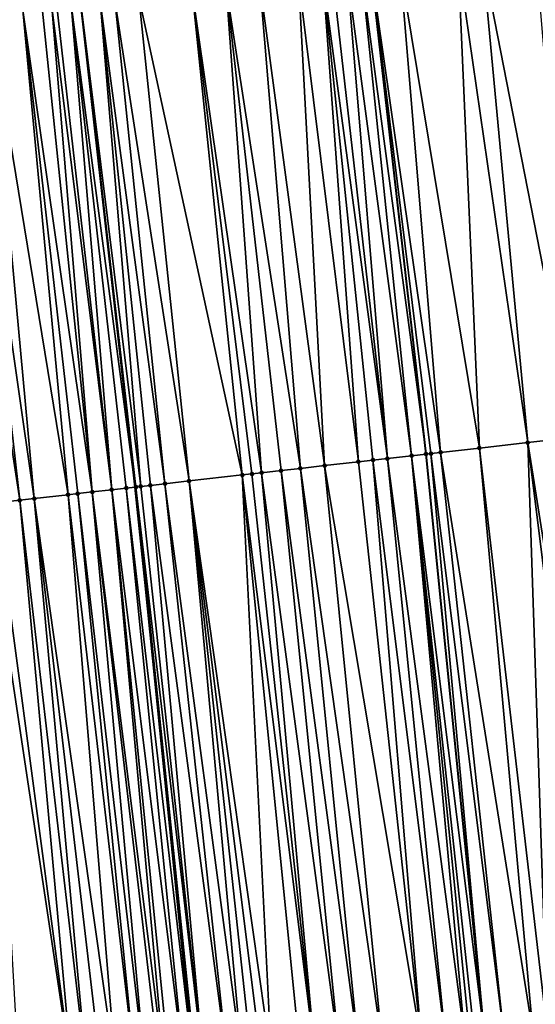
# Model space of a CAD drawing. Header units: feet. Extents: x 2004186 to 2014793, y 836912 to 864902.
# Tile 332 of 974: x 2010701 to 2010723, y 846521 to 846562. Entities that reach past the tile are written whole.
import ezdxf

# ---------------------------------------------------------------- set-up
doc = ezdxf.new("R2010")
doc.units = ezdxf.units.FT
doc.header["$LTSCALE"] = 100
doc.header["$MEASUREMENT"] = 0
for name, color, linetype, lineweight in [('GPL_Skip Line', 2, 'Continuous', 40), ('Road Shots', 4, 'Continuous', 200), ('Road X-Section', 30, 'Continuous', 13)]:
    doc.layers.add(name, color=color, linetype=linetype, lineweight=lineweight)
doc.layers.add('I-77 SB_MM21-27-Surface-TIN', color=7, linetype='Continuous')

msp = doc.modelspace()

# ---------------------------------------------------------------- linework, layer by layer
at = {"layer": 'GPL_Skip Line'}
for points in [[(2010734.617451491, 846360.5594250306, 431.9941093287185), (2010733.025973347, 846380.4948676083, 432.1625931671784), (2010731.409516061, 846400.4284173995, 432.325664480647), (2010729.793053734, 846420.3620293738, 432.467986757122), (2010728.069054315, 846440.2864457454, 432.6096846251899), (2010726.21669693, 846460.1997938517, 432.7514885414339), (2010724.351219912, 846480.111282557, 432.9079875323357), (2010722.485731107, 846500.0228970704, 433.0638648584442), (2010720.544946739, 846519.927025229, 433.2578940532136), (2010718.140114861, 846544.0008914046, 433.4169742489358), (2010715.883260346, 846563.8728191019, 433.5338772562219), (2010713.626386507, 846583.7449169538, 433.6139725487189), (2010711.369514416, 846603.6169994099, 433.697398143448), (2010709.099465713, 846623.4874468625, 433.7894488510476), (2010706.552418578, 846643.3244748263, 433.860446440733), (2010704.005384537, 846663.1614008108, 433.9559335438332), (2010701.458350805, 846682.9983243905, 434.0519981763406), (2010698.883065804, 846702.8314638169, 434.1350826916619)], [(2010722.607946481, 846359.6180831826, 431.5534392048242), (2010721.029251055, 846379.5256798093, 431.7345156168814), (2010719.424851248, 846399.4601499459, 431.8844150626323), (2010717.820472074, 846419.3943637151, 432.0229026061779), (2010716.12549704, 846439.1858124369, 432.1563313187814), (2010714.296203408, 846459.0866051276, 432.3097081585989), (2010712.452399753, 846478.9998033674, 432.4492745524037), (2010710.60849604, 846498.9140822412, 432.6238982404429), (2010708.69003976, 846518.7259031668, 432.820283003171), (2010706.192759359, 846542.6460683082, 432.9817465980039), (2010703.951951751, 846562.519834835, 433.0951502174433), (2010701.711127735, 846582.3937468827, 433.1770790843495), (2010699.470299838, 846602.2676933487, 433.2515744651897), (2010697.235068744, 846621.9658725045, 433.3646820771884), (2010694.713833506, 846641.8061821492, 433.4433922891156), (2010692.192604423, 846661.6464433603, 433.533691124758), (2010689.671370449, 846681.4867430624, 433.6147614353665), (2010687.142786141, 846701.1469352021, 433.692900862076)]]:
    msp.add_polyline3d(points, dxfattribs=at)
at = {"layer": 'I-77 SB_MM21-27-Surface-TIN', "color": 128, "linetype": 'ByBlock', "lineweight": -2}
for points in [[(2010724.300638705, 846544.6994234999, 433.6558508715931), (2010722.639960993, 846564.6389768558, 433.7902950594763), (2010720.453969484, 846564.3911033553, 433.7071054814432)], [(2010720.32610201, 846544.2488032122, 433.4918768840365), (2010719.460334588, 846564.2784546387, 433.6647371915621), (2010717.075615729, 846564.0080546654, 433.5723664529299)], [(2010722.313372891, 846544.4740910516, 433.5786887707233), (2010720.453969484, 846564.3911033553, 433.7071054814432), (2010719.460334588, 846564.2784546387, 433.6647371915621)], [(2010722.313372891, 846544.4740910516, 433.5786887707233), (2010719.460334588, 846564.2784546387, 433.6647371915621), (2010720.32610201, 846544.2488032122, 433.4918768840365)], [(2010724.300638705, 846544.6994234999, 433.6558508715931), (2010720.453969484, 846564.3911033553, 433.7071054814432), (2010722.313372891, 846544.4740910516, 433.5786887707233)], [(2010717.543937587, 846543.9332698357, 433.3985486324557), (2010715.485805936, 846563.8277635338, 433.5160820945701), (2010714.889628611, 846563.7601424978, 433.4975413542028)], [(2010715.485805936, 846563.8277635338, 433.5160820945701), (2010718.140114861, 846544.0008914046, 433.4169742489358), (2010715.883260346, 846563.8728191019, 433.5338772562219)], [(2010717.543937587, 846543.9332698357, 433.3985486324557), (2010718.140114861, 846544.0008914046, 433.4169742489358), (2010715.485805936, 846563.8277635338, 433.5160820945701)], [(2010718.736293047, 846544.0685047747, 433.4371730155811), (2010717.075615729, 846564.0080546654, 433.5723664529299), (2010715.883260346, 846563.8728191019, 433.5338772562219)], [(2010718.338839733, 846544.023439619, 433.4214520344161), (2010715.883260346, 846563.8728191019, 433.5338772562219), (2010718.140114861, 846544.0008914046, 433.4169742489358)], [(2010718.736293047, 846544.0685047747, 433.4371730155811), (2010715.883260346, 846563.8728191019, 433.5338772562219), (2010718.338839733, 846544.023439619, 433.4214520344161)], [(2010720.32610201, 846544.2488032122, 433.4918768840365), (2010717.075615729, 846564.0080546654, 433.5723664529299), (2010718.736293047, 846544.0685047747, 433.4371730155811)], [(2010713.966857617, 846543.527684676, 433.2567911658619), (2010712.902360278, 846563.534832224, 433.4155823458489), (2010711.312548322, 846563.3545601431, 433.3551769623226)], [(2010715.357944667, 846543.6854087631, 433.312670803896), (2010713.895994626, 846563.6474857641, 433.4569073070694), (2010712.902360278, 846563.534832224, 433.4155823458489)], [(2010715.357944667, 846543.6854087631, 433.312670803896), (2010712.902360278, 846563.534832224, 433.4155823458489), (2010713.966857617, 846543.527684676, 433.2567911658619)], [(2010716.550309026, 846543.8205653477, 433.3682447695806), (2010714.293449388, 846563.6925381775, 433.4753847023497), (2010713.895994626, 846563.6474857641, 433.4569073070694)], [(2010716.550309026, 846543.8205653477, 433.3682447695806), (2010713.895994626, 846563.6474857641, 433.4569073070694), (2010715.954126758, 846543.7529878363, 433.3402888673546)], [(2010715.954126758, 846543.7529878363, 433.3402888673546), (2010713.895994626, 846563.6474857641, 433.4569073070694), (2010715.357944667, 846543.6854087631, 433.312670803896)], [(2010716.550309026, 846543.8205653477, 433.3682447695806), (2010714.889628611, 846563.7601424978, 433.4975413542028), (2010714.293449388, 846563.6925381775, 433.4753847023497)], [(2010717.543937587, 846543.9332698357, 433.3985486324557), (2010714.889628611, 846563.7601424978, 433.4975413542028), (2010716.550309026, 846543.8205653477, 433.3682447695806)], [(2010710.588509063, 846543.1445901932, 433.131958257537), (2010708.53037853, 846563.0390740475, 433.2516207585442), (2010706.344393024, 846562.7911476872, 433.1798657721)], [(2010711.38341636, 846543.2347146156, 433.164674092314), (2010709.921465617, 846563.1967978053, 433.3075716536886), (2010708.53037853, 846563.0390740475, 433.2516207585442)], [(2010711.38341636, 846543.2347146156, 433.164674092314), (2010708.53037853, 846563.0390740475, 433.2516207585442), (2010710.985962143, 846543.1896574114, 433.1472330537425)], [(2010710.985962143, 846543.1896574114, 433.1472330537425), (2010708.53037853, 846563.0390740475, 433.2516207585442), (2010710.588509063, 846543.1445901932, 433.131958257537)], [(2010712.9732255, 846543.4150114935, 433.219715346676), (2010711.312548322, 846563.3545601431, 433.3551769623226), (2010709.921465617, 846563.1967978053, 433.3075716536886)], [(2010712.9732255, 846543.4150114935, 433.219715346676), (2010709.921465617, 846563.1967978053, 433.3075716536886), (2010712.178321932, 846543.3248542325, 433.1941031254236)], [(2010712.178321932, 846543.3248542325, 433.1941031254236), (2010709.921465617, 846563.1967978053, 433.3075716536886), (2010711.38341636, 846543.2347146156, 433.164674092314)], [(2010713.966857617, 846543.527684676, 433.2567911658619), (2010711.312548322, 846563.3545601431, 433.3551769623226), (2010712.9732255, 846543.4150114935, 433.219715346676)], [(2010706.415260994, 846542.6713027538, 432.9892346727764), (2010704.754587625, 846562.6108178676, 433.1319504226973), (2010703.951951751, 846562.519834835, 433.0951502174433)], [(2010707.408894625, 846542.7839626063, 433.0291940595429), (2010705.350765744, 846562.6784319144, 433.1520030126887), (2010704.754587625, 846562.6108178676, 433.1319504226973)], [(2010707.408894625, 846542.7839626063, 433.0291940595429), (2010704.754587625, 846562.6108178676, 433.1319504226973), (2010706.812715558, 846542.7163569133, 433.00733435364)], [(2010706.812715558, 846542.7163569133, 433.00733435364), (2010704.754587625, 846562.6108178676, 433.1319504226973), (2010706.415260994, 846542.6713027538, 432.9892346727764)], [(2010708.402522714, 846542.8966712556, 433.0585977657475), (2010706.344393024, 846562.7911476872, 433.1798657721), (2010705.350765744, 846562.6784319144, 433.1520030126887)], [(2010708.402522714, 846542.8966712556, 433.0585977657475), (2010705.350765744, 846562.6784319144, 433.1520030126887), (2010707.408894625, 846542.7839626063, 433.0291940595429)], [(2010710.588509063, 846543.1445901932, 433.131958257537), (2010706.344393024, 846562.7911476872, 433.1798657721), (2010708.402522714, 846542.8966712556, 433.0585977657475)], [(2010703.43436216, 846542.3333050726, 432.8732770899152), (2010701.574958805, 846562.2503169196, 433.0017915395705), (2010700.183873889, 846562.0925740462, 432.9499757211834)], [(2010704.427996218, 846542.4459611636, 432.9140501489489), (2010702.36986799, 846562.3404247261, 433.0381017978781), (2010701.574958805, 846562.2503169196, 433.0017915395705)], [(2010704.427996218, 846542.4459611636, 432.9140501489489), (2010701.574958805, 846562.2503169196, 433.0017915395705), (2010703.831816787, 846542.3783586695, 432.8914985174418)], [(2010703.831816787, 846542.3783586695, 432.8914985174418), (2010701.574958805, 846562.2503169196, 433.0017915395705), (2010703.43436216, 846542.3333050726, 432.8732770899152)], [(2010704.427996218, 846542.4459611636, 432.9140501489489), (2010702.76732447, 846562.3854620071, 433.0598526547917), (2010702.36986799, 846562.3404247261, 433.0381017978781)], [(2010705.222905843, 846542.5360650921, 432.9511992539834), (2010702.966050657, 846562.4079987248, 433.0668176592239), (2010702.76732447, 846562.3854620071, 433.0598526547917)], [(2010705.222905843, 846542.5360650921, 432.9511992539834), (2010702.76732447, 846562.3854620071, 433.0598526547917), (2010704.427996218, 846542.4459611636, 432.9140501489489)], [(2010705.222905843, 846542.5360650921, 432.9511992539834), (2010703.562223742, 846562.4756570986, 433.0772815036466), (2010702.966050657, 846562.4079987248, 433.0668176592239)], [(2010703.562223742, 846562.4756570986, 433.0772815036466), (2010706.192759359, 846542.6460683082, 432.9817465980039), (2010703.951951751, 846562.519834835, 433.0951502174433)], [(2010705.819081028, 846542.6037049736, 432.9656633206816), (2010706.192759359, 846542.6460683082, 432.9817465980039), (2010703.562223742, 846562.4756570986, 433.0772815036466)], [(2010705.819081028, 846542.6037049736, 432.9656633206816), (2010703.562223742, 846562.4756570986, 433.0772815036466), (2010705.222905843, 846542.5360650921, 432.9511992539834)], [(2010706.21653507, 846542.6487637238, 432.9827699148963), (2010703.951951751, 846562.519834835, 433.0951502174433), (2010706.192759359, 846542.6460683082, 432.9817465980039)], [(2010706.415260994, 846542.6713027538, 432.9892346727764), (2010703.951951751, 846562.519834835, 433.0951502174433), (2010706.21653507, 846542.6487637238, 432.9827699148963)], [(2010701.447091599, 846542.1080144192, 432.7870739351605), (2010699.190236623, 846561.9799461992, 432.9030929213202), (2010698.395329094, 846561.8898238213, 432.8699347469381)], [(2010701.447091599, 846542.1080144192, 432.7870739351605), (2010698.395329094, 846561.8898238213, 432.8699347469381), (2010700.453456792, 846541.9953649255, 432.7448738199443)], [(2010702.043274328, 846542.175587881, 432.8159058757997), (2010700.183873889, 846562.0925740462, 432.9499757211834), (2010699.190236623, 846561.9799461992, 432.9030929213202)], [(2010702.043274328, 846542.175587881, 432.8159058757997), (2010699.190236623, 846561.9799461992, 432.9030929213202), (2010701.447091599, 846542.1080144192, 432.7870739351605)], [(2010703.43436216, 846542.3333050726, 432.8732770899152), (2010700.183873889, 846562.0925740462, 432.9499757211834), (2010702.043274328, 846542.175587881, 432.8159058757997)], [(2010722.313372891, 846544.4740910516, 433.5786887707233), (2010720.32610201, 846544.2488032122, 433.4918768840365), (2010723.13169795, 846520.1891678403, 433.3467742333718)], [(2010724.300638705, 846544.6994234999, 433.6558508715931), (2010722.313372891, 846544.4740910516, 433.5786887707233), (2010726.116431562, 846520.4914366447, 433.4732735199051)], [(2010722.313372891, 846544.4740910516, 433.5786887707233), (2010725.320503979, 846520.410818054, 433.4411383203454), (2010726.116431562, 846520.4914366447, 433.4732735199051)], [(2010722.313372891, 846544.4740910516, 433.5786887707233), (2010723.13169795, 846520.1891678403, 433.3467742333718), (2010725.320503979, 846520.410818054, 433.4411383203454)], [(2010717.543937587, 846543.9332698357, 433.3985486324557), (2010720.544946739, 846519.927025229, 433.2578940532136), (2010718.140114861, 846544.0008914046, 433.4169742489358)], [(2010718.338839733, 846544.023439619, 433.4214520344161), (2010718.140114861, 846544.0008914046, 433.4169742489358), (2010720.544946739, 846519.927025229, 433.2578940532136)], [(2010718.736293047, 846544.0685047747, 433.4371730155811), (2010718.338839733, 846544.023439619, 433.4214520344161), (2010721.340871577, 846520.00767083, 433.2868500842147)], [(2010718.338839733, 846544.023439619, 433.4214520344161), (2010720.544946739, 846519.927025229, 433.2578940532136), (2010721.340871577, 846520.00767083, 433.2868500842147)], [(2010720.32610201, 846544.2488032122, 433.4918768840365), (2010718.736293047, 846544.0685047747, 433.4371730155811), (2010722.534757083, 846520.1286564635, 433.328255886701)], [(2010718.736293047, 846544.0685047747, 433.4371730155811), (2010721.340871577, 846520.00767083, 433.2868500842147), (2010722.534757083, 846520.1286564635, 433.328255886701)], [(2010720.32610201, 846544.2488032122, 433.4918768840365), (2010722.534757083, 846520.1286564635, 433.328255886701), (2010723.13169795, 846520.1891678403, 433.3467742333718)], [(2010715.357944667, 846543.6854087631, 433.312670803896), (2010713.966857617, 846543.527684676, 433.2567911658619), (2010717.958178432, 846519.6650508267, 433.1492153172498)], [(2010715.954126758, 846543.7529878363, 433.3402888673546), (2010715.357944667, 846543.6854087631, 433.312670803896), (2010717.958178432, 846519.6650508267, 433.1492153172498)], [(2010716.550309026, 846543.8205653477, 433.3682447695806), (2010715.954126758, 846543.7529878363, 433.3402888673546), (2010718.953094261, 846519.7657615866, 433.1967381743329)], [(2010715.954126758, 846543.7529878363, 433.3402888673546), (2010717.958178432, 846519.6650508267, 433.1492153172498), (2010718.953094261, 846519.7657615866, 433.1967381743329)], [(2010717.543937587, 846543.9332698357, 433.3985486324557), (2010716.550309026, 846543.8205653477, 433.3682447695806), (2010719.749022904, 846519.8463697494, 433.2301007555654)], [(2010716.550309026, 846543.8205653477, 433.3682447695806), (2010718.953094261, 846519.7657615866, 433.1967381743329), (2010719.749022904, 846519.8463697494, 433.2301007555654)], [(2010717.543937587, 846543.9332698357, 433.3985486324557), (2010719.749022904, 846519.8463697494, 433.2301007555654), (2010719.948003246, 846519.8665396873, 433.2363348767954)], [(2010717.543937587, 846543.9332698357, 433.3985486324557), (2010720.146979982, 846519.8867451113, 433.2383921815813), (2010720.544946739, 846519.927025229, 433.2578940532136)], [(2010717.543937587, 846543.9332698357, 433.3985486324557), (2010719.948003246, 846519.8665396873, 433.2363348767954), (2010720.146979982, 846519.8867451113, 433.2383921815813)], [(2010710.985962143, 846543.1896574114, 433.1472330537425), (2010710.588509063, 846543.1445901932, 433.131958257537), (2010713.580580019, 846519.2216161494, 432.9762886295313)], [(2010711.38341636, 846543.2347146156, 433.164674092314), (2010710.985962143, 846543.1896574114, 433.1472330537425), (2010713.580580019, 846519.2216161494, 432.9762886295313)], [(2010712.178321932, 846543.3248542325, 433.1941031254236), (2010711.38341636, 846543.2347146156, 433.164674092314), (2010714.575494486, 846519.3223403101, 433.022234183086)], [(2010711.38341636, 846543.2347146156, 433.164674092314), (2010713.580580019, 846519.2216161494, 432.9762886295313), (2010714.575494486, 846519.3223403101, 433.022234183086)], [(2010712.9732255, 846543.4150114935, 433.219715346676), (2010712.178321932, 846543.3248542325, 433.1941031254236), (2010715.371420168, 846519.4029776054, 433.0521678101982)], [(2010712.178321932, 846543.3248542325, 433.1941031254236), (2010714.575494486, 846519.3223403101, 433.022234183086), (2010715.371420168, 846519.4029776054, 433.0521678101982)], [(2010713.966857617, 846543.527684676, 433.2567911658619), (2010712.9732255, 846543.4150114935, 433.219715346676), (2010716.366322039, 846519.5038257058, 433.0835253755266)], [(2010712.9732255, 846543.4150114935, 433.219715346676), (2010715.371420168, 846519.4029776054, 433.0521678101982), (2010716.366322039, 846519.5038257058, 433.0835253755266)], [(2010713.966857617, 846543.527684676, 433.2567911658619), (2010716.366322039, 846519.5038257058, 433.0835253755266), (2010717.958178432, 846519.6650508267, 433.1492153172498)], [(2010707.408894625, 846542.7839626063, 433.0291940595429), (2010706.812715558, 846542.7163569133, 433.00733435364), (2010709.998927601, 846518.8586189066, 432.8568196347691)], [(2010708.402522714, 846542.8966712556, 433.0585977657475), (2010707.408894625, 846542.7839626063, 433.0291940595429), (2010710.595865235, 846518.919162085, 432.8715948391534)], [(2010707.408894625, 846542.7839626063, 433.0291940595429), (2010709.998927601, 846518.8586189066, 432.8568196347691), (2010710.595865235, 846518.919162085, 432.8715948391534)], [(2010710.588509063, 846543.1445901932, 433.131958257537), (2010708.402522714, 846542.8966712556, 433.0585977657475), (2010711.789752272, 846519.0401326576, 432.9147733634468)], [(2010708.402522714, 846542.8966712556, 433.0585977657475), (2010711.391786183, 846518.9998459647, 432.8960453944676), (2010711.789752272, 846519.0401326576, 432.9147733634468)], [(2010708.402522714, 846542.8966712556, 433.0585977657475), (2010710.993823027, 846518.9595304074, 432.8807148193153), (2010711.391786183, 846518.9998459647, 432.8960453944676)], [(2010708.402522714, 846542.8966712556, 433.0585977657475), (2010710.595865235, 846518.919162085, 432.8715948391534), (2010710.993823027, 846518.9595304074, 432.8807148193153)], [(2010710.588509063, 846543.1445901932, 433.131958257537), (2010712.983637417, 846519.1611218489, 432.9557603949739), (2010713.580580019, 846519.2216161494, 432.9762886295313)], [(2010710.588509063, 846543.1445901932, 433.131958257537), (2010711.789752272, 846519.0401326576, 432.9147733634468), (2010712.983637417, 846519.1611218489, 432.9557603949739)], [(2010703.831816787, 846542.3783586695, 432.8914985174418), (2010703.43436216, 846542.3333050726, 432.8732770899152), (2010706.218290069, 846518.4754986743, 432.7255905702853)], [(2010704.427996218, 846542.4459611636, 432.9140501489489), (2010703.831816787, 846542.3783586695, 432.8914985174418), (2010706.616252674, 846518.5158196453, 432.7402839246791)], [(2010703.831816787, 846542.3783586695, 432.8914985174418), (2010706.218290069, 846518.4754986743, 432.7255905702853), (2010706.616252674, 846518.5158196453, 432.7402839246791)], [(2010705.222905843, 846542.5360650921, 432.9511992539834), (2010704.427996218, 846542.4459611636, 432.9140501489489), (2010707.412184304, 846518.5963984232, 432.7771051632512)], [(2010704.427996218, 846542.4459611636, 432.9140501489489), (2010707.213200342, 846518.5762641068, 432.7666783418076), (2010707.412184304, 846518.5963984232, 432.7771051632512)], [(2010704.427996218, 846542.4459611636, 432.9140501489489), (2010706.616252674, 846518.5158196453, 432.7402839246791), (2010707.213200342, 846518.5762641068, 432.7666783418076)], [(2010705.819081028, 846542.6037049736, 432.9656633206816), (2010705.222905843, 846542.5360650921, 432.9511992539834), (2010708.208097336, 846518.6771601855, 432.7923887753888)], [(2010705.222905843, 846542.5360650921, 432.9511992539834), (2010707.611165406, 846518.6165608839, 432.7842193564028), (2010708.208097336, 846518.6771601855, 432.7923887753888)], [(2010705.222905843, 846542.5360650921, 432.9511992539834), (2010707.412184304, 846518.5963984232, 432.7771051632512), (2010707.611165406, 846518.6165608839, 432.7842193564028)], [(2010705.819081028, 846542.6037049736, 432.9656633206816), (2010708.606069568, 846518.717386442, 432.8182302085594), (2010706.192759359, 846542.6460683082, 432.9817465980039)], [(2010705.819081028, 846542.6037049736, 432.9656633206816), (2010708.208097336, 846518.6771601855, 432.7923887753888), (2010708.606069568, 846518.717386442, 432.8182302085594)], [(2010706.21653507, 846542.6487637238, 432.9827699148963), (2010706.192759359, 846542.6460683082, 432.9817465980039), (2010708.69003976, 846518.7259031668, 432.820283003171)], [(2010708.606069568, 846518.717386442, 432.8182302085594), (2010708.69003976, 846518.7259031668, 432.820283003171), (2010706.192759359, 846542.6460683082, 432.9817465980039)], [(2010706.415260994, 846542.6713027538, 432.9892346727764), (2010706.21653507, 846542.6487637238, 432.9827699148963), (2010709.004027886, 846518.7577495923, 432.8279589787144)], [(2010706.21653507, 846542.6487637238, 432.9827699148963), (2010708.69003976, 846518.7259031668, 432.820283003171), (2010709.004027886, 846518.7577495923, 432.8279589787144)], [(2010706.812715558, 846542.7163569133, 433.00733435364), (2010706.415260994, 846542.6713027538, 432.9892346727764), (2010709.004027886, 846518.7577495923, 432.8279589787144)], [(2010706.812715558, 846542.7163569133, 433.00733435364), (2010709.004027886, 846518.7577495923, 432.8279589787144), (2010709.998927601, 846518.8586189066, 432.8568196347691)], [(2010700.453456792, 846541.9953649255, 432.7448738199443), (2010700.056004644, 846541.9502894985, 432.7313746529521), (2010703.6315271, 846518.2134717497, 432.6230938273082)], [(2010701.447091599, 846542.1080144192, 432.7870739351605), (2010700.453456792, 846541.9953649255, 432.7448738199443), (2010703.6315271, 846518.2134717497, 432.6230938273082)], [(2010702.043274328, 846542.175587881, 432.8159058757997), (2010701.447091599, 846542.1080144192, 432.7870739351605), (2010704.228474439, 846518.2739194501, 432.6491070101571)], [(2010701.447091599, 846542.1080144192, 432.7870739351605), (2010703.6315271, 846518.2134717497, 432.6230938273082), (2010704.228474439, 846518.2739194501, 432.6491070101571)], [(2010703.43436216, 846542.3333050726, 432.8732770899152), (2010702.043274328, 846542.175587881, 432.8159058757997), (2010705.422368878, 846518.3948171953, 432.7008574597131)], [(2010702.043274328, 846542.175587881, 432.8159058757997), (2010704.825424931, 846518.3343361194, 432.6787726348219), (2010705.422368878, 846518.3948171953, 432.7008574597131)], [(2010702.043274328, 846542.175587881, 432.8159058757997), (2010704.228474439, 846518.2739194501, 432.6491070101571), (2010704.825424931, 846518.3343361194, 432.6787726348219)], [(2010703.43436216, 846542.3333050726, 432.8732770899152), (2010705.422368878, 846518.3948171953, 432.7008574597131), (2010706.218290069, 846518.4754986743, 432.7255905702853)], [(2010700.056004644, 846541.9502894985, 432.7313746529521), (2010701.44273438, 846517.9916905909, 432.5441422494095), (2010703.6315271, 846518.2134717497, 432.6230938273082)]]:
    msp.add_3dface(points, dxfattribs=at)
at = {"layer": 'Road Shots', "lineweight": 100}
for p in [(2010722.313372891, 846544.4740910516, 433.5786887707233), (2010718.140114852, 846544.0008914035, 433.4169742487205), (2010718.338839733, 846544.023439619, 433.4214520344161), (2010718.736293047, 846544.0685047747, 433.4371730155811), (2010720.32610201, 846544.2488032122, 433.4918768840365), (2010715.357944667, 846543.6854087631, 433.312670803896), (2010715.954126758, 846543.7529878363, 433.3402888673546), (2010716.550309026, 846543.8205653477, 433.3682447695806), (2010717.543937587, 846543.9332698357, 433.3985486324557), (2010710.985962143, 846543.1896574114, 433.1472330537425), (2010711.38341636, 846543.2347146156, 433.164674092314), (2010712.178321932, 846543.3248542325, 433.1941031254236), (2010712.9732255, 846543.4150114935, 433.219715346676), (2010713.966857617, 846543.527684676, 433.2567911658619), (2010707.408894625, 846542.7839626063, 433.0291940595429), (2010708.402522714, 846542.8966712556, 433.0585977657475), (2010710.588509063, 846543.1445901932, 433.131958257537), (2010703.831816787, 846542.3783586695, 432.8914985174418), (2010704.427996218, 846542.4459611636, 432.9140501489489), (2010705.222905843, 846542.5360650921, 432.9511992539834), (2010705.819081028, 846542.6037049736, 432.9656633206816), (2010706.21653507, 846542.6487637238, 432.9827699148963), (2010706.415260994, 846542.6713027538, 432.9892346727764), (2010706.812715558, 846542.7163569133, 433.00733435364), (2010701.447091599, 846542.1080144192, 432.7870739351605), (2010702.043274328, 846542.175587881, 432.8159058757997), (2010703.43436216, 846542.3333050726, 432.8732770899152)]:
    msp.add_point(p, dxfattribs=at)
at = {"layer": 'Road X-Section', "extrusion": (-0.1128433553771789, 0.9936018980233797, 0.004652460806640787), "elevation": 614253.5608531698, "flags": 128}
msp.add_lwpolyline([(-2093372.482328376, -2425.525924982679), (-2093373.482328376, -2425.479233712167), (-2093374.482328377, -2425.4335772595), (-2093375.082328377, -2425.404795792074), (-2093375.682328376, -2425.370886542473), (-2093375.882328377, -2425.360012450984), (-2093376.482328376, -2425.341937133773), (-2093376.882328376, -2425.321553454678), (-2093377.082328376, -2425.30828419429), (-2093377.482328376, -2425.275880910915), (-2093377.682328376, -2425.261551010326), (-2093377.882328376, -2425.257493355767), (-2093378.282328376, -2425.256166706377), (-2093378.482328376, -2425.252488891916), (-2093378.682328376, -2425.236196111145), (-2093378.882328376, -2425.216726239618), (-2093379.082328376, -2425.201360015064), (-2093379.482328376, -2425.178488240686), (-2093379.682328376, -2425.164363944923), (-2093380.082328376, -2425.145548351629), (-2093380.482328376, -2425.131175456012), (-2093381.282328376, -2425.096845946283), (-2093382.882328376, -2425.031870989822), (-2093383.682328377, -2425.001269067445), (-2093384.682328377, -2424.966767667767), (-2093385.282328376, -2424.946927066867), (-2093386.082328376, -2424.913768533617), (-2093387.082328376, -2424.866885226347), (-2093388.482328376, -2424.815068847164), (-2093389.282328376, -2424.778758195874), (-2093389.682328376, -2424.757007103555), (-2093389.882328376, -2424.750042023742), (-2093390.482328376, -2424.73957806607), (-2093391.682328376, -2424.684908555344), (-2093392.282328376, -2424.664855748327), (-2093393.282328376, -2424.636992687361), (-2093395.482328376, -2424.565236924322), (-2093396.882328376, -2424.509285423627), (-2093398.282328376, -2424.461679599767), (-2093399.882328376, -2424.401273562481), (-2093400.882328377, -2424.359948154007), (-2093401.282328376, -2424.341470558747), (-2093401.882328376, -2424.319313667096), (-2093402.482328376, -2424.300772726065), (-2093402.882328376, -2424.28297737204), (-2093404.082328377, -2424.244487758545), (-2093406.482328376, -2424.152116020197), (-2093407.482328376, -2424.109747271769), (-2093409.682328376, -2424.026556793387), (-2093411.682328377, -2423.952031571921), (-2093412.282328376, -2423.92973439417), (-2093413.482328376, -2423.880910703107), (-2093414.282328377, -2423.852058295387), (-2093414.482328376, -2423.847486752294), (-2093414.682328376, -2423.845291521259), (-2093414.882328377, -2423.831551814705), (-2093415.082328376, -2423.811324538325), (-2093415.282328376, -2423.799019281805), (-2093415.482328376, -2423.793059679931), (-2093415.882328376, -2423.796468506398), (-2093416.082328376, -2423.792696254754), (-2093416.482328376, -2423.775584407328), (-2093416.882328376, -2423.762482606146), (-2093417.282328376, -2423.736906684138), (-2093418.682328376, -2423.692936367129), (-2093419.682328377, -2423.661551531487), (-2093420.282328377, -2423.64339101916), (-2093421.482328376, -2423.606571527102)], dxfattribs=at)
at = {"layer": 'Road X-Section', "extrusion": (-0.1128433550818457, 0.9936018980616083, 0.004652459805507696), "elevation": 614233.5614789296, "flags": 128}
msp.add_lwpolyline([(-2093372.482145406, -2425.558741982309), (-2093373.082145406, -2425.528341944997), (-2093373.482145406, -2425.510734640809), (-2093375.082145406, -2425.429170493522), (-2093375.682145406, -2425.397267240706), (-2093375.882145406, -2425.39004641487), (-2093376.282145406, -2425.384053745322), (-2093376.482145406, -2425.375880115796), (-2093376.682145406, -2425.363793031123), (-2093377.082145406, -2425.332952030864), (-2093377.482145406, -2425.300279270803), (-2093377.682145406, -2425.292778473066), (-2093378.282145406, -2425.284289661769), (-2093378.482145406, -2425.27534411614), (-2093379.082145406, -2425.234059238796), (-2093379.282145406, -2425.222103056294), (-2093379.682145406, -2425.194571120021), (-2093380.082145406, -2425.174921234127), (-2093380.882145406, -2425.142188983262), (-2093382.082145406, -2425.093992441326), (-2093382.682145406, -2425.069981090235), (-2093383.082145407, -2425.053526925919), (-2093384.082145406, -2425.013243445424), (-2093384.682145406, -2424.991826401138), (-2093385.082145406, -2424.978327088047), (-2093386.082145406, -2424.936126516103), (-2093386.682145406, -2424.90729426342), (-2093388.082145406, -2424.849922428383), (-2093388.482145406, -2424.831700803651), (-2093389.082145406, -2424.809148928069), (-2093389.882145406, -2424.771999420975), (-2093390.482145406, -2424.757535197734), (-2093390.882145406, -2424.740428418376), (-2093391.082145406, -2424.733963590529), (-2093391.482145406, -2424.715863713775), (-2093392.082145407, -2424.694003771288), (-2093393.082145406, -2424.664599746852), (-2093395.282145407, -2424.591238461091), (-2093395.682145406, -2424.575963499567), (-2093396.082145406, -2424.558522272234), (-2093396.882145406, -2424.529092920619), (-2093397.682145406, -2424.503480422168), (-2093398.682145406, -2424.466404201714), (-2093400.082145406, -2424.410523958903), (-2093400.682145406, -2424.382905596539), (-2093401.282145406, -2424.354949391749), (-2093402.282145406, -2424.3246452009), (-2093402.882145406, -2424.306219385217), (-2093403.082145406, -2424.301741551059), (-2093403.482145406, -2424.286020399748), (-2093405.082145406, -2424.231315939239), (-2093407.082145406, -2424.144503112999), (-2093409.082145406, -2424.067340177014), (-2093410.082145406, -2424.034810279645), (-2093413.082145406, -2423.920503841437), (-2093413.882145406, -2423.894719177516), (-2093414.282145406, -2423.879825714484), (-2093414.482145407, -2423.880529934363), (-2093414.682145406, -2423.866472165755), (-2093414.882145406, -2423.8446685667), (-2093415.082145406, -2423.829017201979), (-2093415.282145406, -2423.820317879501), (-2093415.682145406, -2423.818676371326), (-2093416.682145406, -2423.789323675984), (-2093417.082145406, -2423.761699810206), (-2093417.882145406, -2423.734588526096), (-2093418.682145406, -2423.709391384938), (-2093419.482145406, -2423.683255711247), (-2093420.482145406, -2423.650429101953), (-2093421.282145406, -2423.625799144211)], dxfattribs=at)
at = {"layer": 'Road X-Section', "extrusion": (-0.1011108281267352, 0.9948385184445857, 0.00853947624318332), "elevation": 638848.7104000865, "flags": 128}
msp.add_lwpolyline([(-2085980.838891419, -5023.588050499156), (-2085981.438891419, -5023.559756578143), (-2085981.638891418, -5023.552288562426), (-2085982.238891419, -5023.520114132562), (-2085982.638891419, -5023.49739127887), (-2085983.638891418, -5023.442300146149), (-2085983.838891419, -5023.433689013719), (-2085984.038891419, -5023.429374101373), (-2085984.238891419, -5023.422056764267), (-2085984.438891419, -5023.411139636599), (-2085984.638891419, -5023.39674348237), (-2085985.238891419, -5023.343092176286), (-2085985.438891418, -5023.329169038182), (-2085985.638891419, -5023.322808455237), (-2085985.838891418, -5023.320009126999), (-2085986.238891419, -5023.319847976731), (-2085986.838891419, -5023.270916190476), (-2085987.038891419, -5023.259727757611), (-2085987.238891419, -5023.24437324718), (-2085987.438891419, -5023.231744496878), (-2085988.238891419, -5023.201668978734), (-2085989.038891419, -5023.167285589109), (-2085990.638891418, -5023.103482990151), (-2085991.438891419, -5023.072394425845), (-2085993.638891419, -5022.993439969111), (-2085994.238891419, -5022.967425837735), (-2085994.838891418, -5022.937759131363), (-2085995.438891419, -5022.915673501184), (-2085996.238891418, -5022.890939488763), (-2085996.638891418, -5022.876245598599), (-2085997.238891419, -5022.849850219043), (-2085997.438891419, -5022.839423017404), (-2085997.638891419, -5022.832308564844), (-2085998.238891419, -5022.824138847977), (-2085998.638891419, -5022.79829647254), (-2085999.038891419, -5022.788567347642), (-2086000.038891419, -5022.759705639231), (-2086000.638891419, -5022.744929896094), (-2086001.038891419, -5022.735809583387), (-2086001.438891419, -5022.720478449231), (-2086001.838891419, -5022.701749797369), (-2086003.038891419, -5022.660761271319), (-2086003.638891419, -5022.640232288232), (-2086004.638891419, -5022.59428505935), (-2086005.438891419, -5022.564350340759), (-2086006.438891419, -5022.532991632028), (-2086008.038891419, -5022.467299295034), (-2086009.038891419, -5022.419774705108), (-2086009.838891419, -5022.386410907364), (-2086010.038891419, -5022.380176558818), (-2086010.238891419, -5022.378119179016), (-2086010.638891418, -5022.358616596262), (-2086011.438891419, -5022.329659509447), (-2086012.638891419, -5022.288252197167), (-2086013.238891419, -5022.269733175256), (-2086015.438891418, -5022.175365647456), (-2086016.238891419, -5022.143229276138), (-2086016.838891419, -5022.119728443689), (-2086017.638891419, -5022.092880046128), (-2086018.638891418, -5022.053596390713), (-2086019.838891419, -5022.005741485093), (-2086020.638891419, -5021.967546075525), (-2086021.238891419, -5021.947439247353), (-2086021.638891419, -5021.938233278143), (-2086022.038891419, -5021.922573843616), (-2086022.438891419, -5021.915921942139), (-2086022.838891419, -5021.875312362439), (-2086023.038891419, -5021.86616163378), (-2086023.238891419, -5021.865039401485), (-2086023.438891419, -5021.870313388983), (-2086023.638891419, -5021.866953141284), (-2086024.238891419, -5021.85171807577), (-2086024.438891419, -5021.845200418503), (-2086024.638891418, -5021.835209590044), (-2086024.838891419, -5021.8175387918), (-2086025.438891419, -5021.797046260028), (-2086026.838891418, -5021.753861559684), (-2086027.438891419, -5021.735248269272), (-2086028.238891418, -5021.707604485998), (-2086029.038891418, -5021.682182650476)], dxfattribs=at)

doc.saveas('drawing.dxf')
